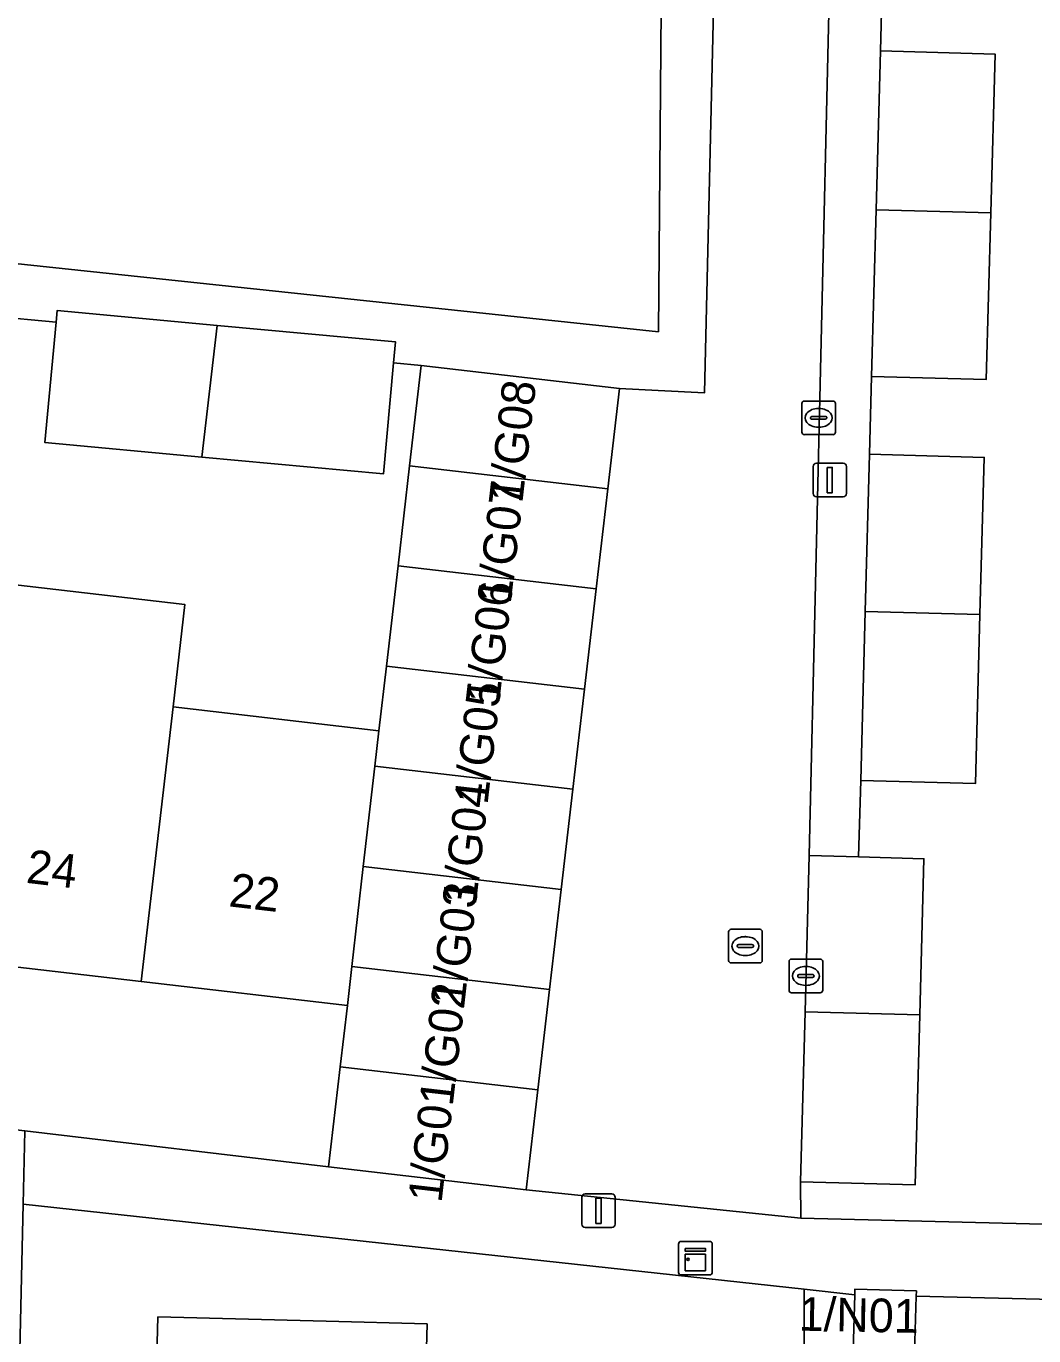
# Model space of a CAD drawing. Extents: x 162026 to 163502, y 387295 to 388169.
# Drawn here: x 162836.32 to 162866.27, y 387865.97 to 387904.92 of the extents above; entities that cross this region are included whole.
import ezdxf

# ---------------------------------------------------------------- set-up
doc = ezdxf.new("R2010")
doc.units = 0
for name, color, linetype in [('IMGEO_Erf', 7, 'Continuous'), ('IMGEO_Kast', 7, 'Continuous'), ('IMGEO_Kolk', 7, 'Continuous'), ('IMGEO_Lichtmast', 7, 'Continuous'), ('IMGEO_Pand', 7, 'Continuous'), ('IMGEO_Pand_nummerreeks', 7, 'Continuous'), ('IMGEO_Rijbaan_lokaal_open', 7, 'Continuous'), ('IMGEO_Rioolput', 7, 'Continuous'), ('IMGEO_Voetpad_open', 7, 'Continuous')]:
    doc.layers.add(name, color=color, linetype=linetype)

msp = doc.modelspace()

# ---------------------------------------------------------------- linework, layer by layer
at = {"layer": 'IMGEO_Erf'}
for points in [[(162885.519, 387919.989), (162862.15, 387920.526), (162862.042, 387916.188), (162865.451, 387916.096), (162865.321, 387911.316), (162865.188, 387906.42), (162861.779, 387906.512), (162861.716, 387904.182), (162865.125, 387904.09), (162864.997, 387899.372), (162864.863, 387894.414), (162861.454, 387894.506), (162861.391, 387892.187), (162864.8, 387892.095), (162864.673, 387887.427), (162864.537, 387882.398), (162861.128, 387882.49), (162861.066, 387880.215), (162863.008, 387880.163), (162862.885, 387875.522), (162862.75, 387870.467), (162859.341, 387870.558), (162859.352, 387869.473), (162870.948, 387869.184)], [(162803.546, 387898.676), (162810.379, 387897.905), (162813.161, 387897.591), (162813.313, 387899.24), (162818.071, 387898.8), (162822.732, 387898.369), (162822.815, 387899.261), (162855.116, 387895.832), (162855.224, 387909.037), (162850.227, 387909.182), (162848.758, 387909.225), (162842.623, 387909.402), (162836.484, 387909.58), (162836.402, 387906.754), (162830.474, 387906.926), (162830.556, 387909.752), (162824.312, 387909.933), (162817.83, 387910.121), (162811.647, 387910.301), (162805.597, 387910.476)], [(162835.053, 387888.411), (162841.034, 387887.72), (162840.682, 387884.675), (162846.802, 387883.964), (162847.026, 387885.891), (162847.372, 387888.87), (162847.718, 387891.848), (162848.064, 387894.827), (162847.241, 387894.903), (162846.936, 387891.606), (162841.541, 387892.104), (162836.873, 387892.536), (162837.205, 387896.122), (162835.281, 387896.3)], [(162859.447, 387864.789), (162859.452, 387867.358), (162836.227, 387869.891), (162835.105, 387821.141)], [(162885.299, 387841.567), (162885.986, 387866.589), (162862.779, 387867.158), (162862.731, 387865.473)], [(162840.075, 387860.389), (162840.235, 387866.538), (162845.234, 387866.408), (162848.235, 387866.33), (162848.075, 387860.181)]]:
    msp.add_lwpolyline(points, dxfattribs=at)
msp.add_lwpolyline([(162845.308, 387870.997), (162845.654, 387873.975), (162845.866, 387875.799), (162839.738, 387876.511), (162833.757, 387877.205), (162827.776, 387877.9), (162821.795, 387878.595), (162815.815, 387879.289), (162809.685, 387880.001), (162809.113, 387875.242), (162822.405, 387873.689), (162836.277, 387872.068)], close=True, dxfattribs=at)
at = {"layer": 'IMGEO_Kast'}
for p, q in [((162855.79, 387868.783), (162856.631, 387868.783)), ((162856.631, 387868.783), (162855.79, 387868.783)), ((162856.715, 387868.708), (162856.715, 387867.867)), ((162856.715, 387867.867), (162856.715, 387868.708)), ((162855.715, 387867.858), (162855.715, 387868.699)), ((162855.715, 387868.699), (162855.715, 387867.858)), ((162856.64, 387867.783), (162855.799, 387867.783)), ((162855.799, 387867.783), (162856.64, 387867.783))]:
    msp.add_line(p, q, dxfattribs=at)
for points in [[(162855.91, 387868.573), (162856.51, 387868.573), (162856.51, 387868.488), (162855.91, 387868.488), (162855.91, 387868.573)], [(162855.91, 387868.398), (162856.51, 387868.398), (162856.51, 387867.909), (162855.91, 387867.909), (162855.91, 387868.398)]]:
    msp.add_lwpolyline(points, dxfattribs=at)
msp.add_circle((162855.994, 387868.247), 0.0377, dxfattribs=at)
for centre, start, end in [((162855.793, 387868.705), 92.4484, 184.2845), ((162855.793, 387868.705), 92.4484, 184.2845), ((162856.637, 387868.705), 2.4484, 94.2845), ((162856.637, 387868.705), 2.4484, 94.2845), ((162855.793, 387867.861), 182.4484, 274.2845), ((162855.793, 387867.861), 182.4484, 274.2845), ((162856.637, 387867.861), 272.4484, 4.2845), ((162856.637, 387867.861), 272.4484, 4.2845)]:
    msp.add_arc(centre, 0.0779, start, end, dxfattribs=at)
at = {"layer": 'IMGEO_Kolk'}
for p, q in [((162859.378, 387892.846), (162859.378, 387893.698)), ((162859.453, 387893.772), (162860.305, 387893.772)), ((162860.379, 387893.698), (162860.379, 387892.846)), ((162859.637, 387893.266), (162859.637, 387893.278)), ((162859.68, 387893.315), (162860.078, 387893.315)), ((162859.866, 387893.552), (162859.891, 387893.552)), ((162860.121, 387893.278), (162860.121, 387893.266)), ((162860.075, 387893.229), (162859.677, 387893.229)), ((162859.889, 387892.992), (162859.864, 387892.992)), ((162860.305, 387892.772), (162859.453, 387892.772)), ((162858.997, 387876.25), (162858.997, 387877.102)), ((162859.072, 387877.176), (162859.924, 387877.176)), ((162859.485, 387876.956), (162859.51, 387876.956)), ((162859.998, 387877.102), (162859.998, 387876.25)), ((162859.256, 387876.67), (162859.256, 387876.682)), ((162859.694, 387876.633), (162859.296, 387876.633)), ((162859.299, 387876.719), (162859.697, 387876.719)), ((162859.74, 387876.682), (162859.74, 387876.67)), ((162859.924, 387876.176), (162859.072, 387876.176)), ((162859.508, 387876.396), (162859.483, 387876.396))]:
    msp.add_line(p, q, dxfattribs=at)
for points in [[(162859.378, 387892.846), (162859.378, 387893.698)], [(162859.453, 387893.772), (162860.305, 387893.772)], [(162860.379, 387893.698), (162860.379, 387892.846)], [(162860.305, 387892.772), (162859.453, 387892.772)], [(162858.997, 387876.25), (162858.997, 387877.102)], [(162859.072, 387877.176), (162859.924, 387877.176)], [(162859.998, 387877.102), (162859.998, 387876.25)], [(162859.924, 387876.176), (162859.072, 387876.176)]]:
    msp.add_lwpolyline(points, dxfattribs=at)
for centre, radius, start, end in [((162859.455, 387893.696), 0.0765, 91.552, 178.448), ((162859.455, 387893.696), 0.0765, 91.552, 178.448), ((162860.303, 387893.696), 0.0765, 1.552, 88.448), ((162860.303, 387893.696), 0.0765, 1.552, 88.448), ((162859.677, 387893.275), 0.0403, 85.8775, 175.7526), ((162859.674, 387893.265), 0.0366, 178.938, 274.7102), ((162860.078, 387893.272), 0.043, 264.8664, 352.4533), ((162860.082, 387893.277), 0.0386, 1.7309, 96.639), ((162859.455, 387892.848), 0.0765, 181.552, 268.448), ((162859.455, 387892.848), 0.0765, 181.552, 268.448), ((162860.303, 387892.848), 0.0765, 271.552, 358.448), ((162860.303, 387892.848), 0.0765, 271.552, 358.448), ((162859.074, 387877.1), 0.0765, 91.552, 178.448), ((162859.074, 387877.1), 0.0765, 91.552, 178.448), ((162859.922, 387877.1), 0.0765, 1.552, 88.448), ((162859.922, 387877.1), 0.0765, 1.552, 88.448), ((162859.296, 387876.679), 0.0403, 85.8775, 175.7526), ((162859.293, 387876.669), 0.0366, 178.938, 274.7102), ((162859.697, 387876.676), 0.043, 264.8664, 352.4533), ((162859.701, 387876.681), 0.0386, 1.7309, 96.639), ((162859.074, 387876.252), 0.0765, 181.552, 268.448), ((162859.074, 387876.252), 0.0765, 181.552, 268.448), ((162859.922, 387876.252), 0.0765, 271.552, 358.448), ((162859.922, 387876.252), 0.0765, 271.552, 358.448)]:
    msp.add_arc(centre, radius, start, end, dxfattribs=at)
for centre, major_axis, ratio, start_param, end_param in [((162859.865, 387893.272), (-0.387, 0.002), 0.722429, 4.712389, 7.853982), ((162859.89, 387893.272), (-0.39, 0.002), 0.717154, 1.570796, 4.712389), ((162859.484, 387876.676), (-0.387, 0.002), 0.722429, 4.712389, 7.853982), ((162859.509, 387876.676), (-0.39, 0.002), 0.717154, 1.570796, 4.712389)]:
    msp.add_ellipse(centre, major_axis=major_axis, ratio=ratio, start_param=start_param, end_param=end_param, dxfattribs=at)
at = {"layer": 'IMGEO_Lichtmast'}
for p, q in [((162859.714, 387891.021), (162859.714, 387891.821)), ((162859.714, 387891.821), (162859.714, 387891.021)), ((162859.814, 387891.921), (162860.604, 387891.921)), ((162860.604, 387891.921), (162859.814, 387891.921)), ((162860.704, 387891.821), (162860.704, 387891.021)), ((162860.704, 387891.021), (162860.704, 387891.821)), ((162860.604, 387890.921), (162859.814, 387890.921)), ((162859.814, 387890.921), (162860.604, 387890.921)), ((162852.837, 387869.293), (162852.837, 387870.093)), ((162852.837, 387870.093), (162852.837, 387869.293)), ((162852.937, 387870.193), (162853.727, 387870.193)), ((162853.727, 387870.193), (162852.937, 387870.193)), ((162853.827, 387870.093), (162853.827, 387869.293)), ((162853.827, 387869.293), (162853.827, 387870.093)), ((162853.727, 387869.193), (162852.937, 387869.193)), ((162852.937, 387869.193), (162853.727, 387869.193))]:
    msp.add_line(p, q, dxfattribs=at)
for points in [[(162860.134, 387891.796), (162860.284, 387891.796), (162860.284, 387891.046), (162860.134, 387891.046), (162860.134, 387891.796)], [(162853.257, 387870.068), (162853.407, 387870.068), (162853.407, 387869.318), (162853.257, 387869.318), (162853.257, 387870.068)]]:
    msp.add_lwpolyline(points, dxfattribs=at)
for centre, start, end in [((162859.814, 387891.821), 90, 180), ((162859.814, 387891.821), 90, 180), ((162860.604, 387891.821), 0, 90), ((162860.604, 387891.821), 360, 90), ((162859.814, 387891.021), 180, 270), ((162859.814, 387891.021), 180, 270), ((162860.604, 387891.021), 270, 0), ((162860.604, 387891.021), 270, 0), ((162852.937, 387870.093), 90, 180), ((162852.937, 387870.093), 90, 180), ((162853.727, 387870.093), 0, 90), ((162853.727, 387870.093), 360, 90), ((162852.937, 387869.293), 180, 270), ((162852.937, 387869.293), 180, 270), ((162853.727, 387869.293), 270, 0), ((162853.727, 387869.293), 270, 0)]:
    msp.add_arc(centre, 0.1, start, end, dxfattribs=at)
at = {"layer": 'IMGEO_Pand'}
for points in [[(162864.997, 387899.372), (162865.125, 387904.09), (162861.716, 387904.182), (162861.588, 387899.461)], [(162861.588, 387899.461), (162861.454, 387894.506), (162864.863, 387894.414), (162864.997, 387899.372)], [(162841.994, 387896.022), (162837.236, 387896.462), (162837.205, 387896.122), (162836.873, 387892.536), (162841.541, 387892.104)], [(162847.241, 387894.903), (162847.299, 387895.532), (162841.994, 387896.022), (162841.541, 387892.104), (162846.936, 387891.606)], [(162848.064, 387894.827), (162847.718, 387891.848), (162853.606, 387891.164), (162853.952, 387894.143)], [(162864.673, 387887.427), (162864.8, 387892.095), (162861.391, 387892.187), (162861.264, 387887.516)], [(162847.372, 387888.87), (162853.26, 387888.186), (162853.606, 387891.164), (162847.718, 387891.848)], [(162847.026, 387885.891), (162852.914, 387885.207), (162853.26, 387888.186), (162847.372, 387888.87)], [(162840.682, 387884.675), (162841.034, 387887.72), (162835.053, 387888.411), (162834.701, 387885.369), (162833.757, 387877.205), (162839.738, 387876.511)], [(162861.264, 387887.516), (162861.128, 387882.49), (162864.537, 387882.398), (162864.673, 387887.427)], [(162846.802, 387883.964), (162846.681, 387882.912), (162852.568, 387882.228), (162852.914, 387885.207), (162847.026, 387885.891)], [(162846.681, 387882.912), (162846.802, 387883.964), (162840.682, 387884.675), (162839.738, 387876.511), (162845.866, 387875.799), (162845.998, 387876.954), (162846.34, 387879.933)], [(162852.568, 387882.228), (162846.681, 387882.912), (162846.34, 387879.933), (162852.223, 387879.25)], [(162859.475, 387875.611), (162862.885, 387875.522), (162863.008, 387880.163), (162861.066, 387880.215), (162859.599, 387880.254)], [(162852.223, 387879.25), (162846.34, 387879.933), (162845.998, 387876.954), (162851.877, 387876.271)], [(162845.654, 387873.975), (162851.531, 387873.293), (162851.877, 387876.271), (162845.998, 387876.954), (162845.866, 387875.799)], [(162859.341, 387870.558), (162862.75, 387870.467), (162862.885, 387875.522), (162859.475, 387875.611)], [(162845.308, 387870.997), (162851.185, 387870.314), (162851.531, 387873.293), (162845.654, 387873.975)], [(162862.779, 387867.158), (162862.783, 387867.312), (162860.954, 387867.364), (162860.949, 387867.195), (162860.902, 387865.525), (162860.943, 387865.524), (162862.731, 387865.473)], [(162848.075, 387860.181), (162848.235, 387866.33), (162845.234, 387866.408), (162840.235, 387866.538), (162840.075, 387860.389)]]:
    msp.add_lwpolyline(points, close=True, dxfattribs=at)
at = {"layer": 'IMGEO_Rijbaan_lokaal_open'}
msp.add_lwpolyline([(162851.185, 387870.314), (162859.352, 387869.473), (162859.341, 387870.558), (162859.475, 387875.611), (162859.599, 387880.254), (162860.537, 387920.61), (162857.108, 387920.66), (162856.489, 387894.018), (162855.102, 387894.086), (162853.952, 387894.143), (162853.606, 387891.164), (162853.26, 387888.186), (162852.914, 387885.207), (162852.568, 387882.228), (162852.223, 387879.25), (162851.877, 387876.271), (162851.531, 387873.293)], close=True, dxfattribs=at)
at = {"layer": 'IMGEO_Rioolput'}
for p, q in [((162857.275, 387878.064), (162858.127, 387878.064)), ((162857.2, 387877.138), (162857.2, 387877.99)), ((162857.688, 387877.844), (162857.713, 387877.844)), ((162858.201, 387877.99), (162858.201, 387877.138)), ((162857.459, 387877.558), (162857.459, 387877.57)), ((162857.897, 387877.521), (162857.499, 387877.521)), ((162857.502, 387877.607), (162857.9, 387877.607)), ((162857.711, 387877.284), (162857.686, 387877.284)), ((162857.943, 387877.57), (162857.943, 387877.558)), ((162858.127, 387877.064), (162857.275, 387877.064))]:
    msp.add_line(p, q, dxfattribs=at)
for points in [[(162857.275, 387878.064), (162858.127, 387878.064)], [(162857.2, 387877.138), (162857.2, 387877.99)], [(162858.201, 387877.99), (162858.201, 387877.138)], [(162858.127, 387877.064), (162857.275, 387877.064)]]:
    msp.add_lwpolyline(points, dxfattribs=at)
for centre, radius, start, end in [((162857.277, 387877.988), 0.0765, 91.552, 178.448), ((162857.277, 387877.988), 0.0765, 91.552, 178.448), ((162858.125, 387877.988), 0.0765, 1.552, 88.448), ((162858.125, 387877.988), 0.0765, 1.552, 88.448), ((162857.499, 387877.567), 0.0403, 85.8775, 175.7526), ((162857.496, 387877.557), 0.0366, 178.938, 274.7102), ((162857.9, 387877.564), 0.043, 264.8664, 352.4533), ((162857.904, 387877.569), 0.0386, 1.7309, 96.639), ((162857.277, 387877.14), 0.0765, 181.552, 268.448), ((162857.277, 387877.14), 0.0765, 181.552, 268.448), ((162858.125, 387877.14), 0.0765, 271.552, 358.448), ((162858.125, 387877.14), 0.0765, 271.552, 358.448)]:
    msp.add_arc(centre, radius, start, end, dxfattribs=at)
for centre, major_axis, ratio, start_param, end_param in [((162857.687, 387877.564), (-0.387, 0.002), 0.722429, 4.712389, 7.853982), ((162857.712, 387877.564), (-0.39, 0.002), 0.717154, 1.570796, 4.712389)]:
    msp.add_ellipse(centre, major_axis=major_axis, ratio=ratio, start_param=start_param, end_param=end_param, dxfattribs=at)
at = {"layer": 'IMGEO_Voetpad_open'}
for points in [[(162857.108, 387920.66), (162855.618, 387920.677), (162855.478, 387917.802), (162855.224, 387909.037), (162855.116, 387895.832), (162822.815, 387899.261), (162822.732, 387898.369), (162823.376, 387898.31), (162823.314, 387897.643), (162825.239, 387897.465), (162825.275, 387897.851), (162830.034, 387897.411), (162835.338, 387896.921), (162835.281, 387896.3), (162837.205, 387896.122), (162837.236, 387896.462), (162841.994, 387896.022), (162847.299, 387895.532), (162847.241, 387894.903), (162848.064, 387894.827), (162853.952, 387894.143), (162855.102, 387894.086), (162856.489, 387894.018)], [(162860.537, 387920.61), (162859.599, 387880.254), (162861.066, 387880.215), (162861.128, 387882.49), (162861.264, 387887.516), (162861.391, 387892.187), (162861.454, 387894.506), (162861.588, 387899.461), (162861.716, 387904.182), (162861.779, 387906.512), (162861.912, 387911.405), (162862.042, 387916.188), (162862.15, 387920.526)], [(162870.948, 387869.184), (162859.352, 387869.473), (162851.185, 387870.314), (162845.308, 387870.997), (162836.277, 387872.068), (162836.227, 387869.891), (162859.452, 387867.358), (162860.949, 387867.195), (162860.954, 387867.364), (162862.783, 387867.312), (162862.779, 387867.158), (162885.986, 387866.589), (162886.045, 387868.738), (162879.262, 387868.97), (162874.264, 387869.099)], [(162860.64, 387855.07), (162860.779, 387859.875), (162860.925, 387864.901), (162860.943, 387865.524), (162860.902, 387865.525), (162860.949, 387867.195), (162859.452, 387867.358), (162859.447, 387864.789), (162859.625, 387864.787), (162859.563, 387859.882), (162859.502, 387855.068), (162859.342, 387855.07), (162859.311, 387852.625), (162859.251, 387847.87), (162859.19, 387843.056), (162858.835, 387843.06), (162858.813, 387841.334), (162859.008, 387841.332), (162860.371, 387841.299), (162860.417, 387843.194), (162860.553, 387847.856), (162860.696, 387852.814)]]:
    msp.add_lwpolyline(points, close=True, dxfattribs=at)

# ---------------------------------------------------------------- texts
at = {"layer": 'IMGEO_Pand_nummerreeks'}
for s, rotation, p in [('1/G08', 83.4142, (162851.066, 387890.712)), ('1/G07', 83.4142, (162850.721, 387887.722)), ('1/G06', 83.4142, (162850.376, 387884.735)), ('1/G05', 83.4142, (162850.031, 387881.748)), ('1/G04', 83.4142, (162849.686, 387878.761)), ('24', 353.3766, (162836.291, 387879.448)), ('22', 353.3754, (162842.317, 387878.748)), ('1/G03', 83.4142, (162849.341, 387875.774)), ('1/G02', 83.4142, (162848.996, 387872.781)), ('1/G01', 83.4142, (162848.664, 387869.909)), ('1/N01', 358.8999, (162859.278, 387866.129))]:
    msp.add_text(s, height=1, rotation=rotation, dxfattribs=at).set_placement(p)

doc.saveas('drawing.dxf')
